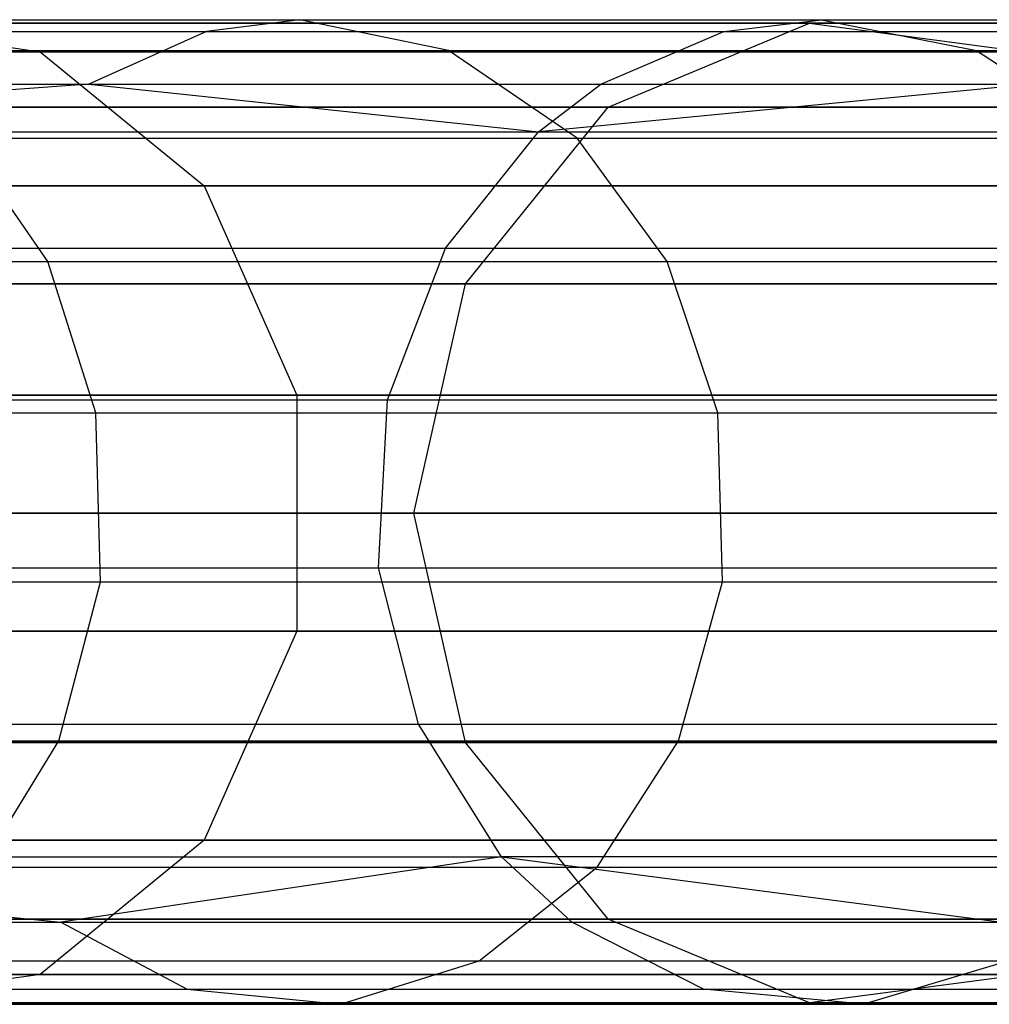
# Model space of a CAD drawing. Extents: x 0.3 to 7.1, y -3.38 to 3.38.
# Tile 348 of 394: x 6.57 to 6.76, y -0.1 to 0.1. Entities that reach past the tile are written whole.
import ezdxf

# ---------------------------------------------------------------- set-up
doc = ezdxf.new("R2010")
doc.units = 0
doc.header["$LTSCALE"] = 2.54
doc.layers.get('0').update_dxf_attribs({"linetype": 'CONTINUOUS'})

# ---------------------------------------------------------------- blocks, each defined once
blk = doc.blocks.new('SINGLES_B_BB_STL')
at = {"color": 0}
for p, q in [((6.50036, 0.1, 40.67335), (6.62206, 0.1, 40.48197)), ((6.50036, 0.1, 40.67335), (6.62206, 0.1, 40.48197)), ((6.62206, 0.1, 40.48197), (6.60317, 0.09759, 40.47101)), ((6.62206, 0.1, 40.48197), (6.60317, 0.09759, 40.47101)), ((6.65216, 0.09375, 40.49943), (6.62206, 0.1, 40.48197)), ((6.62206, 0.1, 40.48197), (6.72773, 0.1, 40.28129)), ((6.65216, 0.09375, 40.49943), (6.62206, 0.1, 40.48197)), ((6.62206, 0.1, 40.48197), (6.72773, 0.1, 40.28129)), ((6.708, 0.09759, 40.27191), (6.72773, 0.1, 40.28129)), ((6.708, 0.09759, 40.27191), (6.72773, 0.1, 40.28129)), ((6.72773, 0.1, 40.28129), (6.81671, 0.1, 40.0726)), ((6.72773, 0.1, 40.28129), (6.75915, 0.09375, 40.29623)), ((6.72773, 0.1, 40.28129), (6.81671, 0.1, 40.0726)), ((6.72773, 0.1, 40.28129), (6.75915, 0.09375, 40.29623)), ((6.52928, 0.09927, 15.40198), (6.56941, 0.0935, 15.37654)), ((6.72532, 0.09927, 15.76553), (6.52928, 0.09927, 15.40198)), ((6.72532, 0.09927, 15.76553), (6.52928, 0.09927, 15.40198)), ((6.52928, 0.09927, 15.40198), (6.56941, 0.0935, 15.37654)), ((6.52928, 0.09927, 12.85928), (6.72532, 0.09927, 12.49574)), ((6.52928, 0.09927, 12.85928), (6.72532, 0.09927, 12.49574)), ((6.52928, 0.09927, 12.85928), (6.56941, 0.0935, 12.88473)), ((6.52928, 0.09927, 12.85928), (6.56941, 0.0935, 12.88473)), ((6.68453, 0.0823, 15.78394), (6.72532, 0.09927, 15.76553)), ((6.68453, 0.0823, 15.78394), (6.72532, 0.09927, 15.76553)), ((6.68453, 0.0823, 12.47733), (6.72532, 0.09927, 12.49574)), ((6.68453, 0.0823, 12.47733), (6.72532, 0.09927, 12.49574)), ((6.72532, 0.09927, 15.76553), (6.76863, 0.0935, 15.74599)), ((6.8682, 0.09927, 16.15306), (6.72532, 0.09927, 15.76553)), ((6.8682, 0.09927, 16.15306), (6.72532, 0.09927, 15.76553)), ((6.72532, 0.09927, 15.76553), (6.76863, 0.0935, 15.74599)), ((6.72532, 0.09927, 12.49574), (6.8682, 0.09927, 12.10821)), ((6.72532, 0.09927, 12.49574), (6.8682, 0.09927, 12.10821)), ((6.72532, 0.09927, 12.49574), (6.76863, 0.0935, 12.51528)), ((6.72532, 0.09927, 12.49574), (6.76863, 0.0935, 12.51528)), ((6.48243, 0.09759, 40.66089), (6.60317, 0.09759, 40.47101)), ((6.48243, 0.09759, 40.66089), (6.60317, 0.09759, 40.47101)), ((6.60317, 0.09759, 40.47101), (6.5793, 0.08692, 40.45716)), ((6.60317, 0.09759, 40.47101), (6.5793, 0.08692, 40.45716)), ((6.60317, 0.09759, 40.47101), (6.708, 0.09759, 40.27191)), ((6.60317, 0.09759, 40.47101), (6.708, 0.09759, 40.27191)), ((6.68308, 0.08692, 40.26006), (6.708, 0.09759, 40.27191)), ((6.68308, 0.08692, 40.26006), (6.708, 0.09759, 40.27191)), ((6.708, 0.09759, 40.27191), (6.79628, 0.09759, 40.06487)), ((6.708, 0.09759, 40.27191), (6.79628, 0.09759, 40.06487)), ((6.56941, 0.0935, 15.37654), (6.32014, 0.0935, 15.03882)), ((6.56941, 0.0935, 15.37654), (6.32014, 0.0935, 15.03882)), ((6.32014, 0.0935, 13.22244), (6.56941, 0.0935, 12.88473)), ((6.32014, 0.0935, 13.22244), (6.56941, 0.0935, 12.88473)), ((6.52893, 0.09375, 40.69322), (6.65216, 0.09375, 40.49943)), ((6.52893, 0.09375, 40.69322), (6.65216, 0.09375, 40.49943)), ((6.56941, 0.0935, 15.37654), (6.60267, 0.06631, 15.35544)), ((6.76863, 0.0935, 15.74599), (6.56941, 0.0935, 15.37654)), ((6.76863, 0.0935, 15.74599), (6.56941, 0.0935, 15.37654)), ((6.56941, 0.0935, 15.37654), (6.60267, 0.06631, 15.35544)), ((6.56941, 0.0935, 12.88473), (6.76863, 0.0935, 12.51528)), ((6.56941, 0.0935, 12.88473), (6.76863, 0.0935, 12.51528)), ((6.56941, 0.0935, 12.88473), (6.60267, 0.06631, 12.90583)), ((6.56941, 0.0935, 12.88473), (6.60267, 0.06631, 12.90583)), ((6.67828, 0.076, 40.51458), (6.65216, 0.09375, 40.49943)), ((6.65216, 0.09375, 40.49943), (6.75915, 0.09375, 40.29623)), ((6.67828, 0.076, 40.51458), (6.65216, 0.09375, 40.49943)), ((6.65216, 0.09375, 40.49943), (6.75915, 0.09375, 40.29623)), ((6.75915, 0.09375, 40.29623), (6.84925, 0.09375, 40.08492)), ((6.75915, 0.09375, 40.29623), (6.78643, 0.076, 40.30919)), ((6.75915, 0.09375, 40.29623), (6.84925, 0.09375, 40.08492)), ((6.75915, 0.09375, 40.29623), (6.78643, 0.076, 40.30919)), ((6.5793, 0.08692, 40.45716), (6.44825, 0.07728, 40.63713)), ((6.5793, 0.08692, 40.45716), (6.44825, 0.07728, 40.63713)), ((6.45977, 0.08692, 40.64513), (6.5793, 0.08692, 40.45716)), ((6.45977, 0.08692, 40.64513), (6.5793, 0.08692, 40.45716)), ((6.5793, 0.08692, 40.45716), (6.67041, 0.07728, 40.25404)), ((6.5793, 0.08692, 40.45716), (6.67041, 0.07728, 40.25404)), ((6.5793, 0.08692, 40.45716), (6.68308, 0.08692, 40.26006)), ((6.5793, 0.08692, 40.45716), (6.68308, 0.08692, 40.26006)), ((6.67041, 0.07728, 40.25404), (6.68308, 0.08692, 40.26006)), ((6.77047, 0.08692, 40.0551), (6.67041, 0.07728, 40.25404)), ((6.77047, 0.08692, 40.0551), (6.67041, 0.07728, 40.25404)), ((6.67041, 0.07728, 40.25404), (6.68308, 0.08692, 40.26006)), ((6.68308, 0.08692, 40.26006), (6.77047, 0.08692, 40.0551)), ((6.68308, 0.08692, 40.26006), (6.77047, 0.08692, 40.0551)), ((6.68453, 0.0823, 15.78394), (6.49149, 0.0823, 15.42595)), ((6.68453, 0.0823, 15.78394), (6.49149, 0.0823, 15.42595)), ((6.49149, 0.0823, 12.83532), (6.68453, 0.0823, 12.47733)), ((6.49149, 0.0823, 12.83532), (6.68453, 0.0823, 12.47733)), ((6.6556, 0.04647, 15.79699), (6.68453, 0.0823, 15.78394)), ((6.6556, 0.04647, 15.79699), (6.68453, 0.0823, 15.78394)), ((6.6556, 0.04647, 12.46428), (6.68453, 0.0823, 12.47733)), ((6.6556, 0.04647, 12.46428), (6.68453, 0.0823, 12.47733)), ((6.82522, 0.0823, 16.16554), (6.68453, 0.0823, 15.78394)), ((6.82522, 0.0823, 16.16554), (6.68453, 0.0823, 15.78394)), ((6.68453, 0.0823, 12.47733), (6.82522, 0.0823, 12.09573)), ((6.68453, 0.0823, 12.47733), (6.82522, 0.0823, 12.09573)), ((6.44825, 0.07728, 40.63713), (6.67041, 0.07728, 40.25404)), ((6.44825, 0.07728, 40.63713), (6.67041, 0.07728, 40.25404)), ((6.571, 0.05097, 40.72246), (6.55373, 0.076, 40.71046)), ((6.55373, 0.076, 40.71046), (6.67828, 0.076, 40.51458)), ((6.571, 0.05097, 40.72246), (6.55373, 0.076, 40.71046)), ((6.55373, 0.076, 40.71046), (6.67828, 0.076, 40.51458)), ((6.65154, 0.05369, 40.24506), (6.67041, 0.07728, 40.25404)), ((6.65154, 0.05369, 40.24506), (6.67041, 0.07728, 40.25404)), ((6.67041, 0.07728, 40.25404), (6.82731, 0.07728, 39.83979)), ((6.67041, 0.07728, 40.25404), (6.82731, 0.07728, 39.83979)), ((6.69648, 0.05097, 40.52514), (6.67828, 0.076, 40.51458)), ((6.67828, 0.076, 40.51458), (6.78643, 0.076, 40.30919)), ((6.69648, 0.05097, 40.52514), (6.67828, 0.076, 40.51458)), ((6.67828, 0.076, 40.51458), (6.78643, 0.076, 40.30919)), ((6.60267, 0.06631, 15.35544), (6.35011, 0.06631, 15.01325)), ((6.60267, 0.06631, 15.35544), (6.35011, 0.06631, 15.01325)), ((6.35011, 0.06631, 13.24801), (6.60267, 0.06631, 12.90583)), ((6.35011, 0.06631, 13.24801), (6.60267, 0.06631, 12.90583)), ((6.60267, 0.06631, 15.35544), (6.62146, 0.02393, 15.34353)), ((6.80453, 0.06631, 15.72978), (6.60267, 0.06631, 15.35544)), ((6.80453, 0.06631, 15.72978), (6.60267, 0.06631, 15.35544)), ((6.60267, 0.06631, 15.35544), (6.62146, 0.02393, 15.34353)), ((6.60267, 0.06631, 12.90583), (6.80453, 0.06631, 12.53148)), ((6.60267, 0.06631, 12.90583), (6.80453, 0.06631, 12.53148)), ((6.60267, 0.06631, 12.90583), (6.62146, 0.02393, 12.91774)), ((6.60267, 0.06631, 12.90583), (6.62146, 0.02393, 12.91774)), ((6.43109, 0.05369, 40.6252), (6.65154, 0.05369, 40.24506)), ((6.43109, 0.05369, 40.6252), (6.65154, 0.05369, 40.24506)), ((6.63984, 0.02299, 40.2395), (6.65154, 0.05369, 40.24506)), ((6.63984, 0.02299, 40.2395), (6.65154, 0.05369, 40.24506)), ((6.65154, 0.05369, 40.24506), (6.80723, 0.05369, 39.83401)), ((6.65154, 0.05369, 40.24506), (6.80723, 0.05369, 39.83401)), ((6.42963, 0.05097, 40.90897), (6.571, 0.05097, 40.72246)), ((6.42963, 0.05097, 40.90897), (6.571, 0.05097, 40.72246)), ((6.58075, 0.02032, 40.72924), (6.571, 0.05097, 40.72246)), ((6.571, 0.05097, 40.72246), (6.69648, 0.05097, 40.52514)), ((6.58075, 0.02032, 40.72924), (6.571, 0.05097, 40.72246)), ((6.571, 0.05097, 40.72246), (6.69648, 0.05097, 40.52514)), ((6.70675, 0.02032, 40.5311), (6.69648, 0.05097, 40.52514)), ((6.69648, 0.05097, 40.52514), (6.80543, 0.05097, 40.31823)), ((6.70675, 0.02032, 40.5311), (6.69648, 0.05097, 40.52514)), ((6.69648, 0.05097, 40.52514), (6.80543, 0.05097, 40.31823)), ((6.6556, 0.04647, 15.79699), (6.46468, 0.04647, 15.44295)), ((6.6556, 0.04647, 15.79699), (6.46468, 0.04647, 15.44295)), ((6.46468, 0.04647, 12.81832), (6.6556, 0.04647, 12.46428)), ((6.46468, 0.04647, 12.81832), (6.6556, 0.04647, 12.46428)), ((6.64515, 0, 15.8017), (6.6556, 0.04647, 15.79699)), ((6.64515, 0, 15.8017), (6.6556, 0.04647, 15.79699)), ((6.64515, 0, 12.45957), (6.6556, 0.04647, 12.46428)), ((6.64515, 0, 12.45957), (6.6556, 0.04647, 12.46428)), ((6.79474, 0.04647, 16.17439), (6.6556, 0.04647, 15.79699)), ((6.79474, 0.04647, 16.17439), (6.6556, 0.04647, 15.79699)), ((6.6556, 0.04647, 12.46428), (6.79474, 0.04647, 12.08688)), ((6.6556, 0.04647, 12.46428), (6.79474, 0.04647, 12.08688)), ((6.62146, 0.02393, 15.34353), (6.36702, 0.02393, 14.99881)), ((6.62146, 0.02393, 15.34353), (6.36702, 0.02393, 14.99881)), ((6.36702, 0.02393, 13.26245), (6.62146, 0.02393, 12.91774)), ((6.36702, 0.02393, 13.26245), (6.62146, 0.02393, 12.91774)), ((6.42045, 0.02299, 40.6178), (6.63984, 0.02299, 40.2395)), ((6.42045, 0.02299, 40.6178), (6.63984, 0.02299, 40.2395)), ((6.62146, 0.02393, 15.34353), (6.62146, -0.02393, 15.34353)), ((6.8248, 0.02393, 15.72064), (6.62146, 0.02393, 15.34353)), ((6.8248, 0.02393, 15.72064), (6.62146, 0.02393, 15.34353)), ((6.62146, 0.02393, 15.34353), (6.62146, -0.02393, 15.34353)), ((6.62146, 0.02393, 12.91774), (6.8248, 0.02393, 12.54063)), ((6.62146, 0.02393, 12.91774), (6.8248, 0.02393, 12.54063)), ((6.62146, 0.02393, 12.91774), (6.62146, -0.02393, 12.91774)), ((6.62146, 0.02393, 12.91774), (6.62146, -0.02393, 12.91774)), ((6.63798, -0.01112, 40.23862), (6.63984, 0.02299, 40.2395)), ((6.63798, -0.01112, 40.23862), (6.63984, 0.02299, 40.2395)), ((6.63984, 0.02299, 40.2395), (6.79477, 0.02299, 39.83043)), ((6.63984, 0.02299, 40.2395), (6.79477, 0.02299, 39.83043)), ((6.4388, 0.02032, 40.91652), (6.58075, 0.02032, 40.72924)), ((6.4388, 0.02032, 40.91652), (6.58075, 0.02032, 40.72924)), ((6.58167, -0.0139, 40.72988), (6.58075, 0.02032, 40.72924)), ((6.58075, 0.02032, 40.72924), (6.70675, 0.02032, 40.5311)), ((6.58167, -0.0139, 40.72988), (6.58075, 0.02032, 40.72924)), ((6.58075, 0.02032, 40.72924), (6.70675, 0.02032, 40.5311)), ((6.70772, -0.0139, 40.53166), (6.70675, 0.02032, 40.5311)), ((6.70675, 0.02032, 40.5311), (6.81615, 0.02032, 40.32333)), ((6.70772, -0.0139, 40.53166), (6.70675, 0.02032, 40.5311)), ((6.70675, 0.02032, 40.5311), (6.81615, 0.02032, 40.32333)), ((6.45501, 0, 15.44909), (6.64515, 0, 15.8017)), ((6.45501, 0, 15.44909), (6.64515, 0, 15.8017)), ((6.64515, 0, 12.45957), (6.45501, 0, 12.81218)), ((6.64515, 0, 12.45957), (6.45501, 0, 12.81218)), ((6.64515, 0, 15.8017), (6.78374, 0, 16.17758)), ((6.6556, -0.04647, 15.79699), (6.64515, 0, 15.8017)), ((6.64515, 0, 15.8017), (6.78374, 0, 16.17758)), ((6.6556, -0.04647, 15.79699), (6.64515, 0, 15.8017)), ((6.78374, 0, 12.08369), (6.64515, 0, 12.45957)), ((6.6556, -0.04647, 12.46428), (6.64515, 0, 12.45957)), ((6.78374, 0, 12.08369), (6.64515, 0, 12.45957)), ((6.6556, -0.04647, 12.46428), (6.64515, 0, 12.45957)), ((6.41876, -0.01112, 40.61662), (6.63798, -0.01112, 40.23862)), ((6.41876, -0.01112, 40.61662), (6.63798, -0.01112, 40.23862)), ((6.64609, -0.04276, 40.24247), (6.63798, -0.01112, 40.23862)), ((6.63798, -0.01112, 40.23862), (6.79279, -0.01112, 39.82986)), ((6.63798, -0.01112, 40.23862), (6.79279, -0.01112, 39.82986)), ((6.64609, -0.04276, 40.24247), (6.63798, -0.01112, 40.23862)), ((6.43966, -0.0139, 40.91723), (6.58167, -0.0139, 40.72988)), ((6.43966, -0.0139, 40.91723), (6.58167, -0.0139, 40.72988)), ((6.57321, -0.04613, 40.724), (6.58167, -0.0139, 40.72988)), ((6.57321, -0.04613, 40.724), (6.58167, -0.0139, 40.72988)), ((6.58167, -0.0139, 40.72988), (6.70772, -0.0139, 40.53166)), ((6.58167, -0.0139, 40.72988), (6.70772, -0.0139, 40.53166)), ((6.6988, -0.04613, 40.52649), (6.70772, -0.0139, 40.53166)), ((6.6988, -0.04613, 40.52649), (6.70772, -0.0139, 40.53166)), ((6.70772, -0.0139, 40.53166), (6.81716, -0.0139, 40.32381)), ((6.70772, -0.0139, 40.53166), (6.81716, -0.0139, 40.32381)), ((6.62146, -0.02393, 15.34353), (6.36702, -0.02393, 14.99881)), ((6.62146, -0.02393, 15.34353), (6.36702, -0.02393, 14.99881)), ((6.36702, -0.02393, 13.26245), (6.62146, -0.02393, 12.91774)), ((6.36702, -0.02393, 13.26245), (6.62146, -0.02393, 12.91774)), ((6.62146, -0.02393, 15.34353), (6.60267, -0.06631, 15.35544)), ((6.62146, -0.02393, 15.34353), (6.60267, -0.06631, 15.35544)), ((6.62146, -0.02393, 12.91774), (6.60267, -0.06631, 12.90583)), ((6.62146, -0.02393, 12.91774), (6.60267, -0.06631, 12.90583)), ((6.8248, -0.02393, 15.72064), (6.62146, -0.02393, 15.34353)), ((6.8248, -0.02393, 15.72064), (6.62146, -0.02393, 15.34353)), ((6.62146, -0.02393, 12.91774), (6.8248, -0.02393, 12.54063)), ((6.62146, -0.02393, 12.91774), (6.8248, -0.02393, 12.54063)), ((6.42614, -0.04276, 40.62175), (6.64609, -0.04276, 40.24247)), ((6.42614, -0.04276, 40.62175), (6.64609, -0.04276, 40.24247)), ((6.66295, -0.06968, 40.25049), (6.64609, -0.04276, 40.24247)), ((6.64609, -0.04276, 40.24247), (6.80143, -0.04276, 39.83235)), ((6.64609, -0.04276, 40.24247), (6.80143, -0.04276, 39.83235)), ((6.66295, -0.06968, 40.25049), (6.64609, -0.04276, 40.24247)), ((6.4317, -0.04613, 40.91068), (6.57321, -0.04613, 40.724)), ((6.4317, -0.04613, 40.91068), (6.57321, -0.04613, 40.724)), ((6.6556, -0.04647, 15.79699), (6.46468, -0.04647, 15.44295)), ((6.6556, -0.04647, 15.79699), (6.46468, -0.04647, 15.44295)), ((6.46468, -0.04647, 12.81832), (6.6556, -0.04647, 12.46428)), ((6.46468, -0.04647, 12.81832), (6.6556, -0.04647, 12.46428)), ((6.55752, -0.07178, 40.7131), (6.57321, -0.04613, 40.724)), ((6.55752, -0.07178, 40.7131), (6.57321, -0.04613, 40.724)), ((6.57321, -0.04613, 40.724), (6.6988, -0.04613, 40.52649)), ((6.57321, -0.04613, 40.724), (6.6988, -0.04613, 40.52649)), ((6.68453, -0.0823, 15.78394), (6.6556, -0.04647, 15.79699)), ((6.79474, -0.04647, 16.17439), (6.6556, -0.04647, 15.79699)), ((6.68453, -0.0823, 15.78394), (6.6556, -0.04647, 15.79699)), ((6.79474, -0.04647, 16.17439), (6.6556, -0.04647, 15.79699)), ((6.68453, -0.0823, 12.47733), (6.6556, -0.04647, 12.46428)), ((6.6556, -0.04647, 12.46428), (6.79474, -0.04647, 12.08688)), ((6.68453, -0.0823, 12.47733), (6.6556, -0.04647, 12.46428)), ((6.6556, -0.04647, 12.46428), (6.79474, -0.04647, 12.08688)), ((6.68228, -0.07178, 40.51691), (6.6988, -0.04613, 40.52649)), ((6.68228, -0.07178, 40.51691), (6.6988, -0.04613, 40.52649)), ((6.6988, -0.04613, 40.52649), (6.80785, -0.04613, 40.31938)), ((6.6988, -0.04613, 40.52649), (6.80785, -0.04613, 40.31938)), ((6.60267, -0.06631, 15.35544), (6.35011, -0.06631, 15.01325)), ((6.60267, -0.06631, 15.35544), (6.35011, -0.06631, 15.01325)), ((6.35011, -0.06631, 13.24801), (6.60267, -0.06631, 12.90583)), ((6.35011, -0.06631, 13.24801), (6.60267, -0.06631, 12.90583)), ((6.60267, -0.06631, 15.35544), (6.56941, -0.0935, 15.37654)), ((6.60267, -0.06631, 15.35544), (6.56941, -0.0935, 15.37654)), ((6.60267, -0.06631, 12.90583), (6.56941, -0.0935, 12.88473)), ((6.60267, -0.06631, 12.90583), (6.56941, -0.0935, 12.88473)), ((6.80453, -0.06631, 15.72978), (6.60267, -0.06631, 15.35544)), ((6.80453, -0.06631, 15.72978), (6.60267, -0.06631, 15.35544)), ((6.60267, -0.06631, 12.90583), (6.80453, -0.06631, 12.53148)), ((6.60267, -0.06631, 12.90583), (6.80453, -0.06631, 12.53148)), ((6.44147, -0.06968, 40.63241), (6.57366, -0.08288, 40.45389)), ((6.44147, -0.06968, 40.63241), (6.57366, -0.08288, 40.45389)), ((6.44147, -0.06968, 40.63241), (6.66295, -0.06968, 40.25049)), ((6.44147, -0.06968, 40.63241), (6.66295, -0.06968, 40.25049)), ((6.66295, -0.06968, 40.25049), (6.57366, -0.08288, 40.45389)), ((6.66295, -0.06968, 40.25049), (6.57366, -0.08288, 40.45389)), ((6.81937, -0.06968, 39.83751), (6.66295, -0.06968, 40.25049)), ((6.66295, -0.06968, 40.25049), (6.67719, -0.08288, 40.25726)), ((6.66295, -0.06968, 40.25049), (6.67719, -0.08288, 40.25726)), ((6.66295, -0.06968, 40.25049), (6.76438, -0.08288, 40.05279)), ((6.66295, -0.06968, 40.25049), (6.76438, -0.08288, 40.05279)), ((6.81937, -0.06968, 39.83751), (6.66295, -0.06968, 40.25049)), ((6.55752, -0.07178, 40.7131), (6.68228, -0.07178, 40.51691)), ((6.55752, -0.07178, 40.7131), (6.68228, -0.07178, 40.51691)), ((6.65842, -0.09073, 40.50306), (6.68228, -0.07178, 40.51691)), ((6.65842, -0.09073, 40.50306), (6.68228, -0.07178, 40.51691)), ((6.68228, -0.07178, 40.51691), (6.7906, -0.07178, 40.31118)), ((6.68228, -0.07178, 40.51691), (6.7906, -0.07178, 40.31118)), ((6.45441, -0.08288, 40.64141), (6.57366, -0.08288, 40.45389)), ((6.45441, -0.08288, 40.64141), (6.57366, -0.08288, 40.45389)), ((6.68453, -0.0823, 15.78394), (6.49149, -0.0823, 15.42595)), ((6.68453, -0.0823, 15.78394), (6.49149, -0.0823, 15.42595)), ((6.49149, -0.0823, 12.83532), (6.68453, -0.0823, 12.47733)), ((6.49149, -0.0823, 12.83532), (6.68453, -0.0823, 12.47733)), ((6.57366, -0.08288, 40.45389), (6.59921, -0.09645, 40.46872)), ((6.57366, -0.08288, 40.45389), (6.59921, -0.09645, 40.46872)), ((6.57366, -0.08288, 40.45389), (6.67719, -0.08288, 40.25726)), ((6.57366, -0.08288, 40.45389), (6.67719, -0.08288, 40.25726)), ((6.70387, -0.09645, 40.26994), (6.67719, -0.08288, 40.25726)), ((6.67719, -0.08288, 40.25726), (6.76438, -0.08288, 40.05279)), ((6.70387, -0.09645, 40.26994), (6.67719, -0.08288, 40.25726)), ((6.67719, -0.08288, 40.25726), (6.76438, -0.08288, 40.05279)), ((6.72532, -0.09927, 15.76553), (6.68453, -0.0823, 15.78394)), ((6.82522, -0.0823, 16.16554), (6.68453, -0.0823, 15.78394)), ((6.72532, -0.09927, 15.76553), (6.68453, -0.0823, 15.78394)), ((6.82522, -0.0823, 16.16554), (6.68453, -0.0823, 15.78394)), ((6.72532, -0.09927, 12.49574), (6.68453, -0.0823, 12.47733)), ((6.68453, -0.0823, 12.47733), (6.82522, -0.0823, 12.09573)), ((6.68453, -0.0823, 12.47733), (6.82522, -0.0823, 12.09573)), ((6.72532, -0.09927, 12.49574), (6.68453, -0.0823, 12.47733)), ((6.53488, -0.09073, 40.69735), (6.65842, -0.09073, 40.50306)), ((6.53488, -0.09073, 40.69735), (6.65842, -0.09073, 40.50306)), ((6.63029, -0.09955, 40.48675), (6.65842, -0.09073, 40.50306)), ((6.63029, -0.09955, 40.48675), (6.65842, -0.09073, 40.50306)), ((6.65842, -0.09073, 40.50306), (6.76569, -0.09073, 40.29934)), ((6.65842, -0.09073, 40.50306), (6.76569, -0.09073, 40.29934)), ((6.76569, -0.09073, 40.29934), (6.73632, -0.09955, 40.28537)), ((6.76569, -0.09073, 40.29934), (6.73632, -0.09955, 40.28537)), ((6.56941, -0.0935, 15.37654), (6.32014, -0.0935, 15.03882)), ((6.56941, -0.0935, 15.37654), (6.32014, -0.0935, 15.03882)), ((6.32014, -0.0935, 13.22244), (6.56941, -0.0935, 12.88473)), ((6.32014, -0.0935, 13.22244), (6.56941, -0.0935, 12.88473)), ((6.56941, -0.0935, 15.37654), (6.52928, -0.09927, 15.40198)), ((6.56941, -0.0935, 15.37654), (6.52928, -0.09927, 15.40198)), ((6.56941, -0.0935, 12.88473), (6.52928, -0.09927, 12.85928)), ((6.56941, -0.0935, 12.88473), (6.52928, -0.09927, 12.85928)), ((6.76863, -0.0935, 15.74599), (6.56941, -0.0935, 15.37654)), ((6.76863, -0.0935, 15.74599), (6.56941, -0.0935, 15.37654)), ((6.56941, -0.0935, 12.88473), (6.76863, -0.0935, 12.51528)), ((6.56941, -0.0935, 12.88473), (6.76863, -0.0935, 12.51528)), ((6.76863, -0.0935, 15.74599), (6.72532, -0.09927, 15.76553)), ((6.76863, -0.0935, 15.74599), (6.72532, -0.09927, 15.76553)), ((6.76863, -0.0935, 12.51528), (6.72532, -0.09927, 12.49574)), ((6.76863, -0.0935, 12.51528), (6.72532, -0.09927, 12.49574)), ((6.47867, -0.09645, 40.65827), (6.59921, -0.09645, 40.46872)), ((6.47867, -0.09645, 40.65827), (6.59921, -0.09645, 40.46872)), ((6.59921, -0.09645, 40.46872), (6.63029, -0.09955, 40.48675)), ((6.59921, -0.09645, 40.46872), (6.63029, -0.09955, 40.48675)), ((6.59921, -0.09645, 40.46872), (6.70387, -0.09645, 40.26994)), ((6.59921, -0.09645, 40.46872), (6.70387, -0.09645, 40.26994)), ((6.73632, -0.09955, 40.28537), (6.70387, -0.09645, 40.26994)), ((6.70387, -0.09645, 40.26994), (6.792, -0.09645, 40.06325)), ((6.70387, -0.09645, 40.26994), (6.792, -0.09645, 40.06325)), ((6.73632, -0.09955, 40.28537), (6.70387, -0.09645, 40.26994)), ((6.50817, -0.09955, 40.67878), (6.63029, -0.09955, 40.48675)), ((6.50817, -0.09955, 40.67878), (6.63029, -0.09955, 40.48675)), ((6.72532, -0.09927, 15.76553), (6.52928, -0.09927, 15.40198)), ((6.72532, -0.09927, 15.76553), (6.52928, -0.09927, 15.40198)), ((6.52928, -0.09927, 12.85928), (6.72532, -0.09927, 12.49574)), ((6.52928, -0.09927, 12.85928), (6.72532, -0.09927, 12.49574)), ((6.63029, -0.09955, 40.48675), (6.73632, -0.09955, 40.28537)), ((6.63029, -0.09955, 40.48675), (6.73632, -0.09955, 40.28537)), ((6.8682, -0.09927, 16.15306), (6.72532, -0.09927, 15.76553)), ((6.8682, -0.09927, 16.15306), (6.72532, -0.09927, 15.76553)), ((6.72532, -0.09927, 12.49574), (6.8682, -0.09927, 12.10821)), ((6.72532, -0.09927, 12.49574), (6.8682, -0.09927, 12.10821)), ((6.73632, -0.09955, 40.28537), (6.82561, -0.09955, 40.07597)), ((6.73632, -0.09955, 40.28537), (6.82561, -0.09955, 40.07597))]:
    blk.add_line(p, q, dxfattribs=at)

msp = doc.modelspace()

# ---------------------------------------------------------------- block references
at = {"color": 0}
msp.add_blockref('SINGLES_B_BB_STL', (0, 0), dxfattribs=at)

doc.saveas('drawing.dxf')
